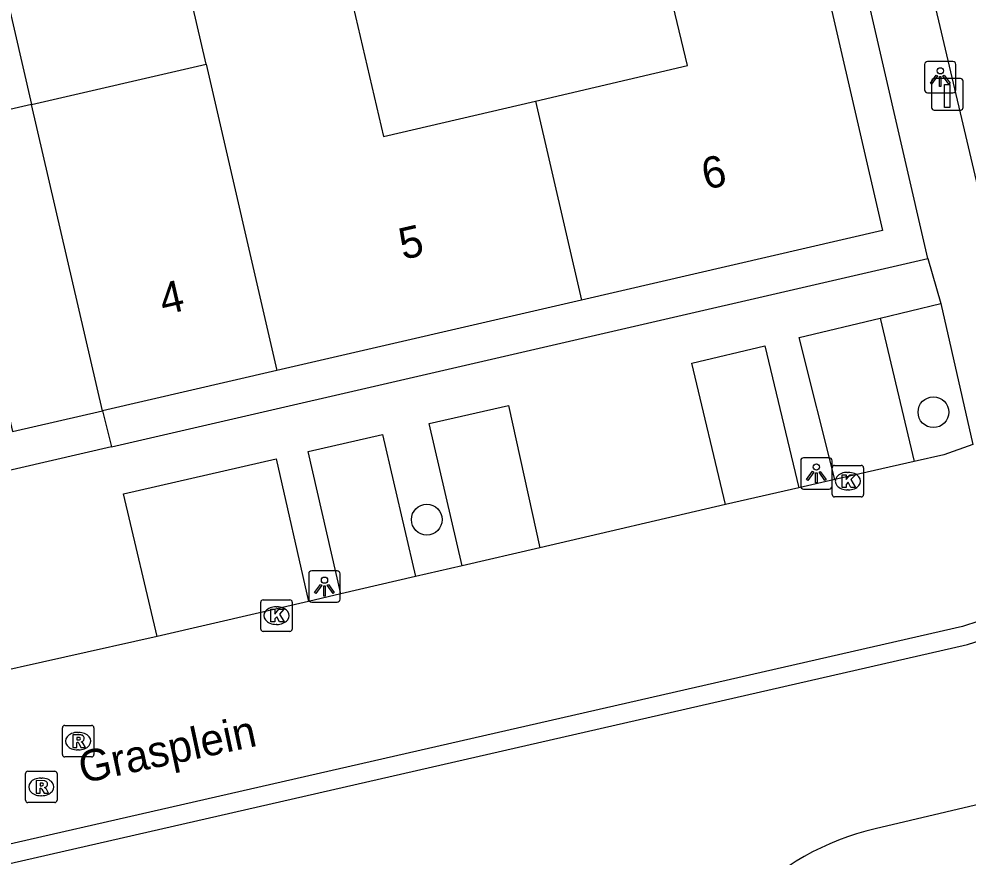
# Model space of a CAD drawing. Extents: x 156414 to 157775, y 382335 to 383765.
# Drawn here: x 156847.47 to 156877.66, y 383395.69 to 383422.34 of the extents above; entities that cross this region are included whole.
import ezdxf

# ---------------------------------------------------------------- set-up
doc = ezdxf.new("R2010")
doc.units = 0
for name, color, linetype in [('IMGEO_Boom', 7, 'Continuous'), ('IMGEO_Fietspad_gesloten', 7, 'Continuous'), ('IMGEO_Haag', 7, 'Continuous'), ('IMGEO_Kolk', 7, 'Continuous'), ('IMGEO_Laadpaal', 7, 'Continuous'), ('IMGEO_Lichtpunt', 7, 'Continuous'), ('IMGEO_Openbare_ruimte_label', 7, 'Continuous'), ('IMGEO_Pand', 7, 'Continuous'), ('IMGEO_Pand_nummerreeks', 7, 'Continuous'), ('IMGEO_Pand_overbouw', 7, 'Continuous'), ('IMGEO_Rijbaan_lokaal_gesloten', 7, 'Continuous'), ('IMGEO_Rioolput', 7, 'Continuous'), ('IMGEO_Voetpad_open', 7, 'Continuous')]:
    doc.layers.add(name, color=color, linetype=linetype)

msp = doc.modelspace()

# ---------------------------------------------------------------- linework, layer by layer
at = {"layer": 'IMGEO_Boom'}
for centre in [(156876.562, 383409.835), (156860.447, 383406.418)]:
    msp.add_circle(centre, 0.489, dxfattribs=at)
at = {"layer": 'IMGEO_Fietspad_gesloten'}
msp.add_lwpolyline([(156880.324, 383397.906), (156874.705, 383396.589)], dxfattribs=at)
msp.add_arc((156876.724, 383388.132), 8.695, 103.4257, 135.3993, dxfattribs=at)
at = {"layer": 'IMGEO_Haag'}
msp.add_lwpolyline([(156822.124, 383386.282), (156822.709, 383386.418), (156821.949, 383389.717), (156877.646, 383402.443), (156879.18, 383402.938)], dxfattribs=at)
at = {"layer": 'IMGEO_Kolk'}
for p, q in [((156873.341, 383407.216), (156873.341, 383408.068)), ((156873.416, 383408.142), (156874.268, 383408.142)), ((156873.829, 383407.922), (156873.854, 383407.922)), ((156874.342, 383408.068), (156874.342, 383407.216)), ((156873.852, 383407.362), (156873.827, 383407.362)), ((156874.268, 383407.142), (156873.416, 383407.142)), ((156855.164, 383402.94), (156855.164, 383403.792)), ((156855.239, 383403.866), (156856.091, 383403.866)), ((156855.652, 383403.646), (156855.677, 383403.646)), ((156856.165, 383403.792), (156856.165, 383402.94)), ((156855.675, 383403.086), (156855.65, 383403.086)), ((156856.091, 383402.866), (156855.239, 383402.866))]:
    msp.add_line(p, q, dxfattribs=at)
for points in [[(156873.341, 383407.216), (156873.341, 383408.068)], [(156873.416, 383408.142), (156874.268, 383408.142)], [(156874.342, 383408.068), (156874.342, 383407.216)], [(156873.662, 383407.842), (156873.785, 383407.842), (156873.785, 383407.691), (156873.915, 383407.842), (156874.079, 383407.842), (156873.933, 383407.691), (156874.086, 383407.442), (156873.934, 383407.442), (156873.849, 383407.606), (156873.785, 383407.539), (156873.785, 383407.442), (156873.662, 383407.442), (156873.662, 383407.842)], [(156874.268, 383407.142), (156873.416, 383407.142)], [(156855.164, 383402.94), (156855.164, 383403.792)], [(156855.239, 383403.866), (156856.091, 383403.866)], [(156856.165, 383403.792), (156856.165, 383402.94)], [(156855.485, 383403.566), (156855.608, 383403.566), (156855.608, 383403.415), (156855.738, 383403.566), (156855.902, 383403.566), (156855.756, 383403.415), (156855.909, 383403.166), (156855.757, 383403.166), (156855.672, 383403.33), (156855.608, 383403.263), (156855.608, 383403.166), (156855.485, 383403.166), (156855.485, 383403.566)], [(156856.091, 383402.866), (156855.239, 383402.866)]]:
    msp.add_lwpolyline(points, dxfattribs=at)
for centre, start, end in [((156873.418, 383408.066), 91.552, 178.448), ((156873.418, 383408.066), 91.552, 178.448), ((156874.266, 383408.066), 1.552, 88.448), ((156874.266, 383408.066), 1.552, 88.448), ((156873.418, 383407.218), 181.552, 268.448), ((156873.418, 383407.218), 181.552, 268.448), ((156874.266, 383407.218), 271.552, 358.448), ((156874.266, 383407.218), 271.552, 358.448), ((156855.241, 383403.79), 91.552, 178.448), ((156855.241, 383403.79), 91.552, 178.448), ((156856.089, 383403.79), 1.552, 88.448), ((156856.089, 383403.79), 1.552, 88.448), ((156855.241, 383402.942), 181.552, 268.448), ((156855.241, 383402.942), 181.552, 268.448), ((156856.089, 383402.942), 271.552, 358.448), ((156856.089, 383402.942), 271.552, 358.448)]:
    msp.add_arc(centre, 0.0765, start, end, dxfattribs=at)
for centre, major_axis, ratio, start_param, end_param in [((156873.828, 383407.642), (-0.387, 0.002), 0.722429, 4.712389, 7.853982), ((156873.853, 383407.642), (-0.39, 0.002), 0.717154, 1.570796, 4.712389), ((156855.651, 383403.366), (-0.387, 0.002), 0.722429, 4.712389, 7.853982), ((156855.676, 383403.366), (-0.39, 0.002), 0.717154, 1.570796, 4.712389)]:
    msp.add_ellipse(centre, major_axis=major_axis, ratio=ratio, start_param=start_param, end_param=end_param, dxfattribs=at)
at = {"layer": 'IMGEO_Laadpaal'}
for p, q in [((156876.505, 383420.358), (156876.505, 383419.517)), ((156876.505, 383420.358), (156876.505, 383419.517)), ((156877.421, 383420.442), (156876.58, 383420.442)), ((156877.421, 383420.442), (156876.58, 383420.442)), ((156877.505, 383419.526), (156877.505, 383420.367)), ((156877.505, 383419.526), (156877.505, 383420.367)), ((156876.589, 383419.442), (156877.43, 383419.442)), ((156876.589, 383419.442), (156877.43, 383419.442))]:
    msp.add_line(p, q, dxfattribs=at)
msp.add_lwpolyline([(156876.92, 383420.255), (156877.08, 383420.255), (156877.08, 383419.522), (156876.92, 383419.522), (156876.92, 383420.255)], dxfattribs=at)
for centre, start, end in [((156876.583, 383420.364), 92.4484, 184.2845), ((156876.583, 383420.364), 92.4484, 184.2845), ((156877.427, 383420.364), 2.4484, 94.2845), ((156877.427, 383420.364), 2.4484, 94.2845), ((156876.583, 383419.52), 182.4484, 274.2845), ((156876.583, 383419.52), 182.4484, 274.2845), ((156877.427, 383419.52), 272.4484, 4.2845), ((156877.427, 383419.52), 272.4484, 4.2845)]:
    msp.add_arc(centre, 0.0779, start, end, dxfattribs=at)
at = {"layer": 'IMGEO_Lichtpunt'}
for p, q in [((156876.28, 383420.892), (156876.28, 383420.085)), ((156876.28, 383420.892), (156876.28, 383420.085)), ((156877.182, 383420.987), (156876.374, 383420.987)), ((156877.182, 383420.987), (156876.374, 383420.987)), ((156877.276, 383420.085), (156877.276, 383420.892)), ((156877.276, 383420.085), (156877.276, 383420.892)), ((156876.374, 383419.991), (156877.182, 383419.991)), ((156876.374, 383419.991), (156877.182, 383419.991)), ((156872.34, 383408.29), (156872.34, 383407.483)), ((156872.34, 383408.29), (156872.34, 383407.483)), ((156873.242, 383408.385), (156872.434, 383408.385)), ((156873.242, 383408.385), (156872.434, 383408.385)), ((156873.336, 383407.483), (156873.336, 383408.29)), ((156873.336, 383407.483), (156873.336, 383408.29)), ((156872.434, 383407.389), (156873.242, 383407.389)), ((156872.434, 383407.389), (156873.242, 383407.389)), ((156856.692, 383404.695), (156856.692, 383403.888)), ((156856.692, 383404.695), (156856.692, 383403.888)), ((156857.594, 383404.79), (156856.786, 383404.79)), ((156857.594, 383404.79), (156856.786, 383404.79)), ((156857.688, 383403.888), (156857.688, 383404.695)), ((156857.688, 383403.888), (156857.688, 383404.695)), ((156856.786, 383403.794), (156857.594, 383403.794)), ((156856.786, 383403.794), (156857.594, 383403.794))]:
    msp.add_line(p, q, dxfattribs=at)
for points in [[(156876.654, 383420.556), (156876.693, 383420.528), (156876.505, 383420.266), (156876.467, 383420.293), (156876.654, 383420.556)], [(156876.866, 383420.528), (156876.904, 383420.555), (156877.091, 383420.293), (156877.052, 383420.265), (156876.866, 383420.528)], [(156876.756, 383420.508), (156876.803, 383420.508), (156876.803, 383420.186), (156876.756, 383420.186), (156876.756, 383420.508)], [(156872.714, 383407.954), (156872.753, 383407.926), (156872.565, 383407.664), (156872.527, 383407.691), (156872.714, 383407.954)], [(156872.816, 383407.906), (156872.863, 383407.906), (156872.863, 383407.584), (156872.816, 383407.584), (156872.816, 383407.906)], [(156872.926, 383407.926), (156872.964, 383407.953), (156873.151, 383407.691), (156873.112, 383407.663), (156872.926, 383407.926)], [(156857.066, 383404.359), (156857.105, 383404.331), (156856.917, 383404.069), (156856.879, 383404.096), (156857.066, 383404.359)], [(156857.168, 383404.311), (156857.215, 383404.311), (156857.215, 383403.989), (156857.168, 383403.989), (156857.168, 383404.311)], [(156857.278, 383404.331), (156857.316, 383404.358), (156857.503, 383404.096), (156857.464, 383404.068), (156857.278, 383404.331)]]:
    msp.add_lwpolyline(points, dxfattribs=at)
for centre in [(156876.779, 383420.69), (156872.839, 383408.088), (156857.191, 383404.493)]:
    msp.add_circle(centre, 0.0994, dxfattribs=at)
for centre, start, end in [((156876.374, 383420.892), 90, 180), ((156876.374, 383420.892), 90, 180), ((156877.182, 383420.892), 0, 90), ((156877.182, 383420.892), 0, 90), ((156876.374, 383420.085), 180, 270), ((156876.374, 383420.085), 180, 270), ((156877.182, 383420.085), 270, 0), ((156877.182, 383420.085), 270, 360), ((156872.434, 383408.29), 90, 180), ((156872.434, 383408.29), 90, 180), ((156873.242, 383408.29), 0, 90), ((156873.242, 383408.29), 0, 90), ((156872.434, 383407.483), 180, 270), ((156872.434, 383407.483), 180, 270), ((156873.242, 383407.483), 270, 0), ((156873.242, 383407.483), 270, 360), ((156856.786, 383404.695), 90, 180), ((156856.786, 383404.695), 90, 180), ((156857.594, 383404.695), 0, 90), ((156857.594, 383404.695), 0, 90), ((156856.786, 383403.888), 180, 270), ((156856.786, 383403.888), 180, 270), ((156857.594, 383403.888), 270, 0), ((156857.594, 383403.888), 270, 360)]:
    msp.add_arc(centre, 0.0946, start, end, dxfattribs=at)
at = {"layer": 'IMGEO_Pand'}
for points in [[(156863.907, 383419.729), (156868.741, 383420.855), (156866.98, 383428.197), (156871.784, 383429.292), (156874.942, 383415.61), (156865.368, 383413.401)], [(156853.429, 383420.903), (156852.159, 383426.388), (156856.995, 383427.514), (156859.07, 383418.603), (156863.907, 383419.729)], [(156847.876, 383419.618), (156853.429, 383420.903)], [(156853.429, 383420.903), (156855.68, 383411.164)], [(156863.907, 383419.729), (156865.368, 383413.401)], [(156850.129, 383409.882), (156847.876, 383419.618)], [(156865.368, 383413.401), (156855.68, 383411.164)], [(156855.68, 383411.164), (156850.129, 383409.882)]]:
    msp.add_lwpolyline(points, dxfattribs=at)
at = {"layer": 'IMGEO_Pand_overbouw'}
msp.add_lwpolyline([(156850.129, 383409.882), (156847.876, 383419.618), (156845.007, 383418.958), (156847.264, 383409.219)], close=True, dxfattribs=at)
at = {"layer": 'IMGEO_Rijbaan_lokaal_gesloten'}
for points in [[(156877.821, 383408.811), (156876.891, 383408.477), (156875.948, 383408.263)], [(156875.948, 383408.263), (156873.425, 383407.692)], [(156873.425, 383407.692), (156872.28, 383407.433)], [(156872.28, 383407.433), (156869.946, 383406.904)], [(156869.946, 383406.904), (156864.046, 383405.526)], [(156864.046, 383405.526), (156861.576, 383404.952)], [(156861.576, 383404.952), (156860.091, 383404.607)], [(156860.091, 383404.607), (156857.711, 383404.055)], [(156857.711, 383404.055), (156856.686, 383403.816)], [(156856.686, 383403.816), (156851.866, 383402.697)], [(156879.046, 383403.525), (156877.487, 383403.022), (156821.229, 383390.169)], [(156851.866, 383402.697), (156845.985, 383401.39)]]:
    msp.add_lwpolyline(points, dxfattribs=at)
at = {"layer": 'IMGEO_Rioolput'}
for p, q in [((156848.854, 383398.948), (156848.854, 383399.8)), ((156848.929, 383399.874), (156849.781, 383399.874)), ((156849.855, 383399.8), (156849.855, 383398.948)), ((156849.342, 383399.654), (156849.367, 383399.654)), ((156849.781, 383398.874), (156848.929, 383398.874)), ((156849.365, 383399.094), (156849.34, 383399.094)), ((156847.682, 383397.493), (156847.682, 383398.345)), ((156847.757, 383398.419), (156848.609, 383398.419)), ((156848.17, 383398.199), (156848.195, 383398.199)), ((156848.683, 383398.345), (156848.683, 383397.493)), ((156848.193, 383397.639), (156848.168, 383397.639)), ((156848.609, 383397.419), (156847.757, 383397.419))]:
    msp.add_line(p, q, dxfattribs=at)
for points in [[(156848.854, 383398.948), (156848.854, 383399.8)], [(156848.929, 383399.874), (156849.781, 383399.874)], [(156849.855, 383399.8), (156849.855, 383398.948)], [(156849.443, 383399.572), (156849.191, 383399.574), (156849.191, 383399.174)], [(156849.369, 383399.493), (156849.315, 383399.493), (156849.315, 383399.412)], [(156849.315, 383399.412), (156849.367, 383399.412)], [(156849.191, 383399.174), (156849.315, 383399.174), (156849.315, 383399.336), (156849.326, 383399.336)], [(156849.373, 383399.307), (156849.444, 383399.174), (156849.584, 383399.174), (156849.519, 383399.3)], [(156849.781, 383398.874), (156848.929, 383398.874)], [(156847.682, 383397.493), (156847.682, 383398.345)], [(156847.757, 383398.419), (156848.609, 383398.419)], [(156848.683, 383398.345), (156848.683, 383397.493)], [(156848.271, 383398.117), (156848.019, 383398.119), (156848.019, 383397.719)], [(156848.197, 383398.038), (156848.143, 383398.038), (156848.143, 383397.957)], [(156848.143, 383397.957), (156848.195, 383397.957)], [(156848.019, 383397.719), (156848.143, 383397.719), (156848.143, 383397.881), (156848.154, 383397.881)], [(156848.201, 383397.852), (156848.272, 383397.719), (156848.412, 383397.719), (156848.347, 383397.845)], [(156848.609, 383397.419), (156847.757, 383397.419)]]:
    msp.add_lwpolyline(points, dxfattribs=at)
for centre, radius, start, end in [((156848.931, 383399.798), 0.0765, 91.552, 178.448), ((156848.931, 383399.798), 0.0765, 91.552, 178.448), ((156849.779, 383399.798), 0.0765, 1.552, 88.448), ((156849.779, 383399.798), 0.0765, 1.552, 88.448), ((156849.351, 383399.601), 0.19, 274.7715, 282.9687), ((156849.375, 383399.397), 0.0964, 77.0061, 93.1865), ((156849.389, 383399.454), 0.0378, 276.6634, 79.6772), ((156849.442, 383399.462), 0.109, 350.3612, 89.416), ((156849.44, 383399.462), 0.112, 277.5842, 350.9817), ((156849.325, 383399.283), 0.0533, 26.0293, 88.6989), ((156849.424, 383399.247), 0.108, 29.5134, 73.7905), ((156848.931, 383398.95), 0.0765, 181.552, 268.448), ((156848.931, 383398.95), 0.0765, 181.552, 268.448), ((156849.779, 383398.95), 0.0765, 271.552, 358.448), ((156849.779, 383398.95), 0.0765, 271.552, 358.448), ((156847.759, 383398.343), 0.0765, 91.552, 178.448), ((156847.759, 383398.343), 0.0765, 91.552, 178.448), ((156848.607, 383398.343), 0.0765, 1.552, 88.448), ((156848.607, 383398.343), 0.0765, 1.552, 88.448), ((156848.179, 383398.146), 0.19, 274.7715, 282.9687), ((156848.203, 383397.942), 0.0964, 77.0061, 93.1865), ((156848.217, 383397.999), 0.0378, 276.6634, 79.6772), ((156848.27, 383398.007), 0.109, 350.3612, 89.416), ((156848.268, 383398.007), 0.112, 277.5842, 350.9817), ((156848.252, 383397.792), 0.108, 29.5134, 73.7905), ((156848.153, 383397.828), 0.0533, 26.0293, 88.6989), ((156847.759, 383397.495), 0.0765, 181.552, 268.448), ((156847.759, 383397.495), 0.0765, 181.552, 268.448), ((156848.607, 383397.495), 0.0765, 271.552, 358.448), ((156848.607, 383397.495), 0.0765, 271.552, 358.448)]:
    msp.add_arc(centre, radius, start, end, dxfattribs=at)
for centre, major_axis, ratio, start_param, end_param in [((156849.341, 383399.374), (-0.387, 0.002), 0.722429, 4.712389, 7.853982), ((156849.366, 383399.374), (-0.39, 0.002), 0.717154, 1.570796, 4.712389), ((156848.169, 383397.919), (-0.387, 0.002), 0.722429, 4.712389, 7.853982), ((156848.194, 383397.919), (-0.39, 0.002), 0.717154, 1.570796, 4.712389)]:
    msp.add_ellipse(centre, major_axis=major_axis, ratio=ratio, start_param=start_param, end_param=end_param, dxfattribs=at)
at = {"layer": 'IMGEO_Voetpad_open'}
for points in [[(156879.985, 383415.726), (156878.368, 383415.347), (156874.36, 383432.367), (156854.689, 383517.604)], [(156876.388, 383414.72), (156853.384, 383514.459)], [(156846.435, 383435.613), (156846.783, 383434.108), (156850.133, 383434.882), (156850.808, 383431.962), (156850.849, 383431.786), (156847.509, 383431.014), (156845.929, 383430.648), (156846.483, 383428.253), (156845.908, 383428.124), (156845.964, 383427.88), (156847.876, 383419.618)], [(156850.421, 383408.736), (156876.388, 383414.72)], [(156876.388, 383414.72), (156876.797, 383413.293)], [(156874.869, 383412.829), (156876.797, 383413.293)], [(156876.797, 383413.293), (156877.821, 383408.811)], [(156873.425, 383407.692), (156872.291, 383412.209), (156874.869, 383412.829)], [(156874.869, 383412.829), (156875.948, 383408.263)], [(156869.946, 383406.904), (156868.88, 383411.389), (156871.199, 383411.947), (156872.28, 383407.433)], [(156861.576, 383404.952), (156860.52, 383409.47), (156863.047, 383410.05), (156864.046, 383405.526)], [(156850.129, 383409.882), (156850.421, 383408.736)], [(156857.711, 383404.055), (156856.668, 383408.586), (156859.035, 383409.13), (156860.091, 383404.607)], [(156850.421, 383408.736), (156844.634, 383407.402)], [(156851.866, 383402.697), (156850.803, 383407.241), (156855.651, 383408.353), (156856.686, 383403.816)]]:
    msp.add_lwpolyline(points, dxfattribs=at)

# ---------------------------------------------------------------- texts
at = {"layer": 'IMGEO_Openbare_ruimte_label'}
msp.add_text('Grasplein', height=1, rotation=12.1188, dxfattribs=at).set_placement((156849.493, 383398.028))
at = {"layer": 'IMGEO_Pand_nummerreeks'}
for s, rotation, p in [('6', 13.0004, (156869.321, 383416.9)), ('5', 12.9999, (156859.689, 383414.676)), ('4', 12.9999, (156852.07, 383412.917))]:
    msp.add_text(s, height=1, rotation=rotation, dxfattribs=at).set_placement(p)

doc.saveas('drawing.dxf')
